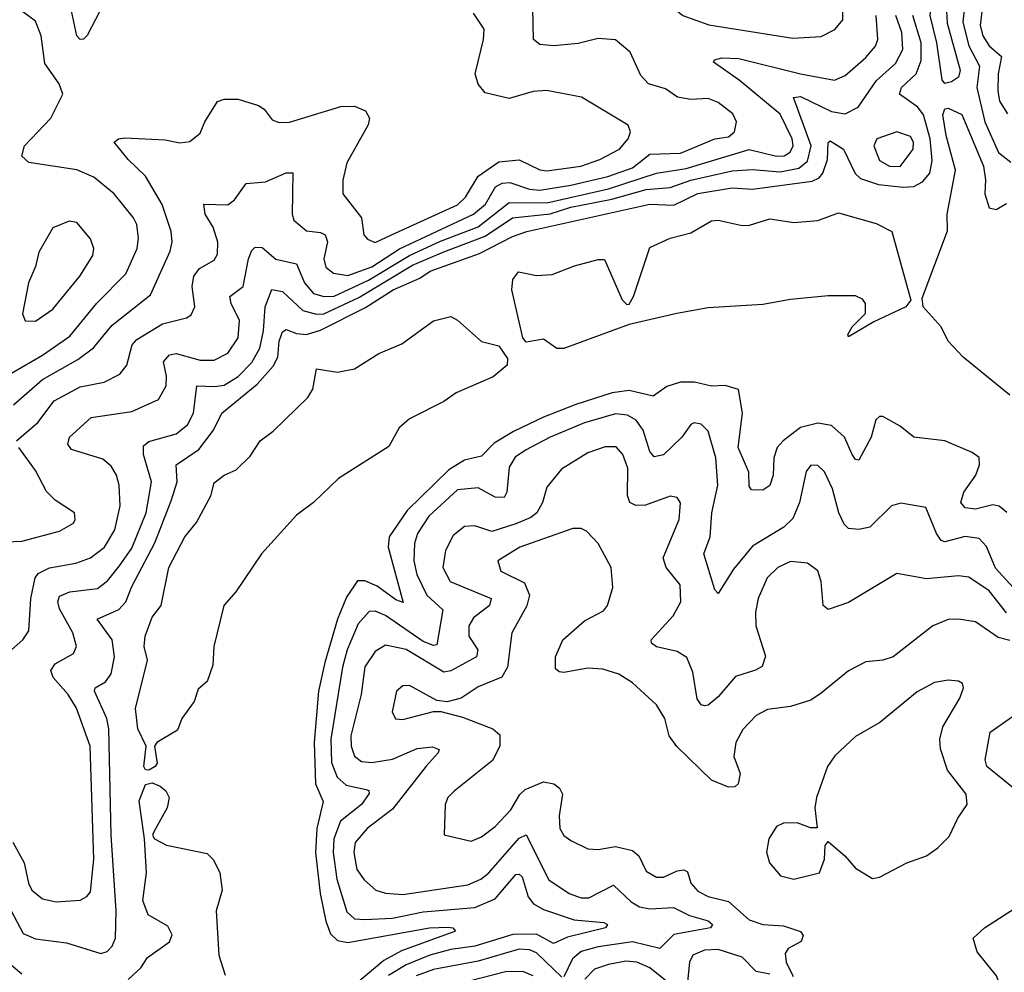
# Model space of a CAD drawing. Extents: x 1771496 to 1971148, y 471553 to 643630.
# Tile 547 of 656: x 1859439 to 1862309, y 633215 to 635992. Entities that reach past the tile are written whole.
import ezdxf

# ---------------------------------------------------------------- set-up
doc = ezdxf.new("R2010")
doc.units = 0

msp = doc.modelspace()

# ---------------------------------------------------------------- linework, layer by layer
at = {"layer": '0CON10XD'}
for points in [[(1861691.9, 635938.1), (1861775, 635943.8), (1861815, 635963.3), (1861837.8, 635992.2), (1861838.5, 636015), (1861825.4, 636055), (1861756, 636125), (1861738.8, 636175), (1861685, 636264), (1861649.7, 636309.7), (1861627, 636323), (1861614.2, 636315.8), (1861586.9, 636265), (1861566.9, 636245), (1861465, 636188.2), (1861442.2, 636167.8), (1861385.5, 636095), (1861350, 636035), (1861351.2, 636021.2), (1861371.2, 636005), (1861447.4, 635977.4), (1861691.9, 635938.1)], [(1862135, 635806.5), (1862127.4, 635817.4), (1862112, 635925), (1862092.4, 636005), (1862098.7, 636075), (1862073.5, 636176.5), (1862075, 636206), (1862085, 636201.4), (1862112.6, 636142.6), (1862146.2, 636095), (1862138.9, 636035), (1862141.9, 635981.9), (1862180.1, 635845), (1862175.3, 635824.7), (1862155, 635811.6), (1862135, 635806.5)], [(1859415, 634962.4), (1859505, 635014.8), (1859585, 635070.2), (1859663.8, 635166.2), (1859748.1, 635251.9), (1859780.7, 635325), (1859785.3, 635355), (1859779.7, 635395), (1859770.3, 635415), (1859713.8, 635485), (1859655, 635533.3), (1859605.5, 635554.5), (1859465, 635575.7), (1859444.4, 635594.4), (1859452.5, 635625), (1859529.2, 635705), (1859564.4, 635775), (1859553.5, 635805), (1859511.4, 635865), (1859501.6, 635945), (1859485, 635987.8), (1859365, 636076.9)], [(1859685, 636041.5), (1859635, 635946.7), (1859625, 635935.5), (1859615, 635934.6), (1859605.4, 635945.4), (1859581.6, 636055)], [(1862195.7, 636055), (1862187.7, 635985), (1862205, 635915.9), (1862236.7, 635856.7), (1862228.7, 635795), (1862251.8, 635695), (1862291.4, 635605), (1862327.3, 635577.3)], [(1859415, 634155.6), (1859447.8, 634185), (1859465, 634211.2), (1859471.4, 634305), (1859484, 634365), (1859492.2, 634377.8), (1859525, 634394.8), (1859601.9, 634408.1), (1859645, 634423.7), (1859685.3, 634455), (1859716.1, 634505), (1859731.1, 634575), (1859728.8, 634635), (1859721.1, 634665), (1859705, 634690.5), (1859681.3, 634711.3), (1859589.3, 634739.3), (1859579.2, 634755), (1859583.5, 634775), (1859647.1, 634832.9), (1859765, 634850.3), (1859843.1, 634885), (1859865.8, 634925), (1859866.9, 634953.1), (1859857.9, 634995), (1859875, 635015.8), (1859895, 635019.4), (1859965, 635000.2), (1860005, 635000.2), (1860045, 635020), (1860075.4, 635065.4), (1860079.7, 635115), (1860054.8, 635165), (1860051.6, 635185), (1860090, 635215), (1860105.6, 635295), (1860115, 635320), (1860125, 635329.6), (1860145, 635328.2), (1860185, 635293.9), (1860245, 635280.9), (1860268.5, 635225), (1860295, 635194.4), (1860325, 635185.5), (1860355, 635186.5), (1860455, 635233.3), (1860575, 635304.5), (1860665, 635347), (1860775, 635388.5), (1860865, 635459.4), (1860975, 635458.1), (1861155, 635498.9), (1861295, 635544.7), (1861381.6, 635558.4), (1861565, 635614.3), (1861645, 635594.6), (1861666.9, 635595), (1861684.2, 635605.8), (1861692.9, 635625), (1861690.5, 635645), (1861655, 635716.5), (1861536.3, 635816.3), (1861461.4, 635868.6), (1861463.8, 635875), (1861485, 635881.6), (1861535, 635879.3), (1861715, 635834.5), (1861813.5, 635816.5), (1861845, 635829.7), (1861905, 635881.7), (1861933.6, 635915), (1861940.5, 635935), (1861935.2, 636005)], [(1859418.8, 633595), (1859451.3, 633535), (1859464.2, 633475), (1859474.1, 633455), (1859505, 633429.3), (1859545, 633420.6), (1859615, 633425.9), (1859634, 633436), (1859645, 633450.5), (1859655.1, 633545), (1859643.7, 633875), (1859604, 633985), (1859580, 634025), (1859535.8, 634075), (1859529.7, 634095), (1859541.8, 634115), (1859595.5, 634145), (1859604.6, 634165), (1859593.2, 634205), (1859554.7, 634275.3), (1859550, 634295), (1859555, 634312.1), (1859585, 634324.8), (1859665.5, 634334.5), (1859695, 634356.4), (1859729.2, 634400.8), (1859765, 634451.4), (1859807.6, 634555), (1859822.7, 634645), (1859799.3, 634725), (1859799.5, 634750.5), (1859815, 634763.1), (1859894.5, 634785.5), (1859928.2, 634811.8), (1859944.8, 634845.2), (1859954.5, 634925.5), (1860007.4, 634922.6), (1860035, 634927.2), (1860075, 634952), (1860115, 634993.3), (1860138.7, 635035), (1860149.3, 635085), (1860153.7, 635155), (1860173.9, 635206.1), (1860205, 635199.7), (1860264.3, 635144.3), (1860303.7, 635133.7), (1860325, 635134.5), (1860427.5, 635182.5), (1860583.3, 635276.6), (1860674.7, 635315.3), (1860795, 635361.2), (1860875.1, 635414.9), (1860985, 635426.2), (1861045, 635445.8), (1861165, 635469.3), (1861265, 635497.7), (1861335, 635502.9), (1861395, 635524.5), (1861515, 635551.9), (1861575, 635556), (1861655, 635548.9), (1861710.2, 635559.8), (1861735, 635579.7), (1861745.5, 635625), (1861694.3, 635765.7), (1861715, 635768.6), (1861805, 635724.4), (1861845, 635718), (1861882.8, 635737.2), (1861935.7, 635815), (1861991.3, 635865), (1862012.6, 635905), (1862010.4, 635955), (1861993, 636005)], [(1859420.3, 634869.7), (1859505, 634943.3), (1859608.1, 635001.9), (1859653.8, 635036.2), (1859707.8, 635102.2), (1859819.7, 635190.3), (1859877.5, 635317.5), (1859883.1, 635345), (1859880.5, 635375), (1859853.8, 635453.8), (1859805, 635536.1), (1859754.6, 635584.6), (1859714.4, 635635), (1859726.2, 635645), (1859745, 635648.2), (1859862.4, 635642.4), (1859905, 635633.6), (1859935, 635636.9), (1859965, 635661.2), (1859978.6, 635695), (1860015, 635754.2), (1860035, 635760.5), (1860075, 635760.5), (1860135, 635742.2), (1860151.5, 635731.5), (1860175, 635700), (1860195, 635692.5), (1860225, 635693.8), (1860375, 635739.7), (1860415, 635740.7), (1860446.6, 635726.6), (1860458.6, 635705), (1860454.5, 635685.5), (1860392.5, 635575), (1860380.5, 635525), (1860380.5, 635485), (1860434.7, 635415), (1860441.8, 635365), (1860452.7, 635352.7), (1860475, 635343.1), (1860522.7, 635365), (1860715, 635452.8), (1860738.4, 635475), (1860775, 635535.8), (1860835, 635578), (1860895, 635584.3), (1860954.9, 635554.9), (1860975, 635551.3), (1861074.3, 635565), (1861129.4, 635585), (1861186.9, 635615), (1861211.8, 635645), (1861218.9, 635665), (1861212, 635685), (1861076.2, 635766.2), (1860973.8, 635786.2), (1860935, 635783.1), (1860865, 635762.9), (1860795, 635779.4), (1860774.7, 635804.7), (1860766.1, 635835), (1860790.9, 635935), (1860792.9, 635965), (1860761.1, 636011.1)], [(1859429.6, 634765), (1859491.9, 634818.1), (1859538.8, 634881.2), (1859615, 634922), (1859685, 634935.8), (1859730.7, 634959.3), (1859751.3, 634985), (1859766.9, 635045), (1859780.3, 635059.7), (1859855, 635106.2), (1859925, 635122.9), (1859938.2, 635131.8), (1859948.9, 635155), (1859941.4, 635215), (1859946.2, 635245), (1859963, 635267), (1860005, 635290.9), (1860015, 635308.8), (1860016.3, 635343.6), (1860002.5, 635387.5), (1859979.1, 635425), (1859975.6, 635454.4), (1860045, 635452.7), (1860065, 635466.9), (1860098.8, 635515), (1860155, 635520), (1860215, 635545.7), (1860235, 635546.2), (1860232.9, 635425), (1860238.1, 635408.1), (1860275, 635376.6), (1860315, 635372.2), (1860329.3, 635365), (1860335.6, 635345), (1860325.2, 635295), (1860331.4, 635271.4), (1860353.2, 635253.2), (1860395, 635246.5), (1860465, 635272.2), (1860545.6, 635324.4), (1860761.5, 635425), (1860796.4, 635455), (1860825.1, 635504.9), (1860845, 635516), (1860867.5, 635517.5), (1860925, 635498.6), (1860955, 635495.8), (1861045, 635509.5), (1861153.2, 635535), (1861225, 635560.3), (1861275, 635600.7), (1861365, 635603.7), (1861464.5, 635645.5), (1861505, 635651), (1861521.8, 635665), (1861527.8, 635695), (1861517.6, 635717.6), (1861475, 635751.3), (1861445, 635762.5), (1861395, 635760), (1861356.5, 635766.5), (1861321.2, 635791.2), (1861271.9, 635805), (1861249.2, 635829.2), (1861217.8, 635897.8), (1861175, 635933.8), (1861125, 635937.8), (1861067, 635923), (1860996, 635916), (1860955, 635919.6), (1860936.7, 635935), (1860934.2, 636025)], [(1862013.8, 635503.8), (1862045, 635505.9), (1862070.5, 635519.5), (1862091.3, 635545), (1862098.3, 635581.7), (1862092.9, 635645), (1862073.5, 635715), (1862057, 635737), (1862002.9, 635775), (1862009.2, 635795), (1862052, 635835), (1862066.5, 635873.5), (1862066.7, 635925), (1862042.5, 636005)], [(1862243.4, 636016.6), (1862238.4, 635975), (1862246.2, 635945), (1862265, 635916.1), (1862300.8, 635885), (1862290.6, 635835), (1862289.4, 635785), (1862295, 635754.5), (1862317.6, 635717.6)], [(1862325, 634898.3), (1862188.4, 635008.4), (1862145.5, 635055.5), (1862125, 635097.3), (1862071.9, 635155), (1862069.5, 635180.5), (1862143, 635377), (1862141.7, 635425), (1862166.2, 635553.8), (1862139.1, 635655), (1862130, 635715), (1862135, 635732.2), (1862145, 635734), (1862185, 635715.9), (1862248.5, 635565), (1862254.3, 635525.7), (1862251.5, 635485), (1862264.2, 635444.2), (1862285, 635438.8), (1862315, 635456.2)], [(1862005, 635564.8), (1862043.3, 635615), (1862044.3, 635635), (1862035, 635652), (1861995, 635665.8), (1861936.7, 635645), (1861928.5, 635625), (1861945, 635581.8), (1861974.4, 635565), (1862005, 635564.8)], [(1859395, 633430), (1859449, 633329), (1859485, 633312.6), (1859575, 633301.5), (1859675, 633270), (1859693.6, 633276.4), (1859707.9, 633292.1), (1859717.9, 633315), (1859719.5, 633395), (1859705.2, 633615), (1859698.8, 633925), (1859692.7, 633955), (1859656.7, 634035), (1859658.5, 634045), (1859688.3, 634061.7), (1859704.8, 634085.2), (1859714.8, 634135), (1859708.4, 634185), (1859664.4, 634245), (1859727.4, 634272.6), (1859747.5, 634295), (1859765, 634340.4), (1859832.5, 634467.5), (1859880.4, 634589.6), (1859897.4, 634645), (1859894.5, 634695), (1859960.3, 634739.7), (1860003.9, 634796.1), (1860027.9, 634845), (1860130.4, 634929.6), (1860177.4, 634982.6), (1860191.5, 635008.5), (1860194.9, 635055), (1860205, 635082.9), (1860215, 635089.6), (1860245, 635077.4), (1860274.8, 635074.8), (1860315, 635087.2), (1860446.9, 635153.1), (1860526.9, 635205), (1860605, 635239.1), (1860635, 635258.8), (1860778.8, 635311.2), (1860875, 635360.8), (1860916.7, 635375), (1861275, 635454.4), (1861345, 635451.5), (1861415, 635486), (1861515, 635502.5), (1861575, 635498.8), (1861748.6, 635521.4), (1861768.8, 635531.2), (1861779.8, 635545), (1861792.9, 635585), (1861795.5, 635634.5), (1861801.1, 635638.9), (1861840.3, 635615), (1861874.3, 635544.3), (1861889.3, 635529.3), (1861941.8, 635511.8), (1862013.8, 635503.8)], [(1861025, 635033.8), (1861004.1, 635034.1), (1860965, 635060.8), (1860915, 635052), (1860905.7, 635065), (1860873.3, 635205), (1860875.9, 635235), (1860892.5, 635257.5), (1860945, 635247), (1860990.8, 635249.2), (1861055.8, 635275), (1861125, 635293.5), (1861143.1, 635293.1), (1861195, 635176.2), (1861208.3, 635161.7), (1861215, 635163.3), (1861228.1, 635185), (1861275, 635327.9), (1861334.4, 635355), (1861395, 635370.8), (1861455, 635405.9), (1861475, 635407.9), (1861545, 635392.8), (1861566.3, 635393.7), (1861625, 635411.7), (1861695, 635401.1), (1861765, 635407.3), (1861825, 635429.3), (1861935, 635398.4), (1861981.2, 635375), (1862036.7, 635175), (1862022, 635155), (1861928.8, 635111.2), (1861855, 635067.5), (1861852.9, 635075), (1861865, 635097.1), (1861903.9, 635136.1), (1861903.9, 635165), (1861895, 635177.9), (1861875, 635187.7), (1861795, 635187.1), (1861685, 635177.1), (1861605, 635161.9), (1861445, 635152.7), (1861354, 635136), (1861215, 635103.8), (1861025, 635033.8)], [(1859485, 635113.3), (1859535, 635148.1), (1859613.6, 635245), (1859651.8, 635305), (1859654.5, 635325), (1859645, 635353.8), (1859605, 635401.1), (1859582.5, 635405), (1859535, 635385.7), (1859494.4, 635315), (1859485, 635273.3), (1859464.5, 635225), (1859447.1, 635135), (1859454.3, 635114.3), (1859485, 635113.3)], [(1859815, 633804.2), (1859805, 633806), (1859800.5, 633815), (1859807.1, 633875), (1859782.8, 633925), (1859775.7, 633984.3), (1859811.6, 634125), (1859801.7, 634165), (1859804.8, 634195.2), (1859825, 634250.9), (1859850.5, 634285), (1859873.4, 634395), (1859919.8, 634485), (1859953.5, 634526.5), (1859995.7, 634604.3), (1860005, 634642.5), (1860034.7, 634665), (1860069.8, 634680.2), (1860110.2, 634719.8), (1860139.7, 634765), (1860177.1, 634792.9), (1860278.7, 634891.3), (1860292.6, 634915), (1860303.3, 634975), (1860365, 634964.7), (1860415, 634974.2), (1860485, 635019.1), (1860552.1, 635047.9), (1860645, 635114.8), (1860695, 635127.2), (1860715, 635116.8), (1860785, 635054.6), (1860835, 635042), (1860860.6, 635005), (1860859.4, 634985), (1860818.3, 634951.7), (1860711.2, 634905), (1860675, 634879.8), (1860575, 634828.8), (1860545, 634802.5), (1860515, 634748.1), (1860368.1, 634655), (1860295, 634584.5), (1860245, 634547.9), (1860143.7, 634435), (1860068.4, 634325), (1860034, 634285), (1860004.1, 634165), (1860001.1, 634111.1), (1859985, 634062.9), (1859958.8, 634041.2), (1859946.9, 634005), (1859911.1, 633955), (1859898.3, 633921.7), (1859838, 633885), (1859832, 633875), (1859839.2, 633825), (1859833.8, 633815), (1859815, 633804.2)], [(1862315.7, 634555.7), (1862294.2, 634574.2), (1862275, 634578.1), (1862224.4, 634565.6), (1862195, 634569.1), (1862181.6, 634585), (1862191.2, 634615), (1862226.1, 634665), (1862236.5, 634695), (1862235, 634715.8), (1862215, 634730.6), (1862135, 634764.3), (1862045, 634775.7), (1862005, 634807.5), (1861955, 634836), (1861945, 634835.8), (1861934.5, 634825.5), (1861920.4, 634775), (1861885, 634708.1), (1861875, 634710.5), (1861865, 634724.5), (1861842.5, 634775), (1861805, 634809.2), (1861765, 634815.8), (1861715, 634803.9), (1861663.8, 634765), (1861647, 634745), (1861637.2, 634715), (1861635.2, 634664.8), (1861625, 634634.4), (1861605, 634621.1), (1861572.2, 634622.2), (1861565, 634632.5), (1861563.7, 634673.6), (1861533, 634745), (1861545.3, 634845), (1861534.3, 634914.3), (1861495, 634926.2), (1861455, 634923.8), (1861405.7, 634935.7), (1861365.3, 634935.3), (1861325, 634922.9), (1861285, 634894.5), (1861215, 634911.6), (1861165.5, 634904.5), (1861059.3, 634870.7), (1860965, 634834.1), (1860878.2, 634791.8), (1860822, 634758), (1860785, 634720.4), (1860735, 634708.3), (1860689.5, 634680.5), (1860568.2, 634561.8), (1860515.2, 634485), (1860513, 634455), (1860556.6, 634293.4), (1860535, 634301), (1860480.8, 634340.8), (1860445, 634356.7), (1860423.7, 634356.3), (1860391.4, 634308.6), (1860365.4, 634244.6), (1860328.5, 634118.5)], [(1862335, 634337.2), (1862283.3, 634393.3), (1862256.4, 634456.4), (1862235, 634479.7), (1862195, 634485.6), (1862135, 634470), (1862124.5, 634474.5), (1862111.3, 634495), (1862080.4, 634570.4), (1862007.4, 634582.6), (1861980, 634575), (1861917, 634513), (1861885, 634506.6), (1861855, 634509.6), (1861842, 634522), (1861825.9, 634555), (1861807.8, 634625), (1861785, 634674), (1861765, 634692.5), (1861745, 634694.2), (1861731.1, 634675), (1861711.9, 634585), (1861691.9, 634538.1), (1861666.5, 634513.5), (1861575, 634458), (1861519.7, 634390.3), (1861475, 634319.2), (1861465, 634330.8), (1861433.3, 634435), (1861451.7, 634485), (1861456.3, 634555), (1861474, 634635), (1861467.4, 634715), (1861445, 634792.5), (1861425, 634813.1), (1861405, 634817.1), (1861395, 634812.5), (1861368.8, 634775), (1861315, 634723.6), (1861287.8, 634717.8), (1861275, 634733.3), (1861255.7, 634795.7), (1861235.3, 634825), (1861209.9, 634839.9), (1861175, 634843), (1861085, 634817), (1860985, 634775.6), (1860912.6, 634737.4), (1860883.1, 634716.9), (1860865, 634687.5), (1860858.8, 634615), (1860850.8, 634599.2), (1860825, 634600.2), (1860775, 634627.3), (1860715, 634622.3), (1860631.7, 634545), (1860598.4, 634495), (1860589.8, 634465), (1860587.8, 634415), (1860595.9, 634375), (1860625.2, 634315), (1860672.3, 634272.3), (1860655, 634170.4), (1860645, 634168), (1860615, 634179.9), (1860505, 634255.2), (1860475, 634268.1), (1860457.3, 634267.3), (1860425, 634231.1), (1860393.4, 634155), (1860379.7, 634105), (1860346, 633895), (1860347.4, 633827.4), (1860364.2, 633784.2), (1860390.7, 633760.7), (1860448.3, 633748.3), (1860456.2, 633745), (1860457.1, 633737.1), (1860435.2, 633705), (1860374.1, 633655.9), (1860354.4, 633605), (1860352.3, 633565), (1860362.7, 633487.3), (1860391.9, 633391.9), (1860415, 633371.3), (1860445, 633369.8), (1860525, 633373.5), (1860615, 633392), (1860765, 633404.6), (1860825, 633429.4), (1860885, 633500.4), (1860895, 633501.1), (1860903.4, 633493.4), (1860921, 633435), (1860936.4, 633415), (1860965, 633398.2), (1861055, 633368.3), (1861141.1, 633361.1), (1861152, 633355), (1861145.8, 633345), (1861035, 633318.1), (1860995, 633299.2), (1860945, 633326.5), (1860875.9, 633325.9), (1860765, 633291.4), (1860695, 633282.1), (1860634.5, 633265.6), (1860565, 633236.9), (1860513.6, 633206.4)], [(1859375, 634469.4), (1859445, 634472.7), (1859555, 634501.5), (1859595, 634524.3), (1859600.6, 634535), (1859598.6, 634555), (1859542.1, 634592.1), (1859516.7, 634616.7), (1859485, 634678.6), (1859436.1, 634745)], [(1862315, 634263.2), (1862265, 634327.6), (1862205, 634367.1), (1862175, 634371.2), (1862082.1, 634362.1), (1861995, 634377.5), (1861855, 634293.3), (1861795, 634272.9), (1861781.1, 634285), (1861775.3, 634355), (1861765, 634385.6), (1861735, 634407.7), (1861685, 634412.7), (1861648.2, 634395), (1861617.7, 634365), (1861591.6, 634305), (1861583.4, 634265), (1861584.6, 634225.4), (1861613, 634137), (1861603.3, 634106.7), (1861583.6, 634096.4), (1861525, 634078.2), (1861475, 634018.9), (1861445, 633993.8), (1861435, 633992.1), (1861425, 633995.6), (1861413.1, 634013.1), (1861400.3, 634090.3), (1861383.2, 634133.2), (1861355, 634150.8), (1861295, 634163.8), (1861280, 634175), (1861279.2, 634185), (1861343.9, 634255), (1861365.9, 634295), (1861363.9, 634345), (1861322.9, 634395), (1861314, 634424), (1861360.8, 634535), (1861364.4, 634584.4), (1861355, 634599.2), (1861335, 634603.3), (1861263.1, 634576.9), (1861235, 634576.2), (1861216.9, 634585), (1861210.3, 634605), (1861211.1, 634685), (1861196.6, 634725), (1861177, 634747), (1861145, 634747.4), (1861095, 634729.7), (1861017.8, 634682.2), (1860975, 634630), (1860962.6, 634585), (1860945.9, 634555), (1860928.9, 634541.1), (1860885, 634522.4), (1860815, 634500), (1860765, 634516.8), (1860735, 634514.6), (1860701.7, 634488.3), (1860680, 634445), (1860672.2, 634395), (1860693.4, 634355), (1860813.1, 634305), (1860808.4, 634285), (1860761.1, 634248.9), (1860748, 634225), (1860747.6, 634195), (1860774.3, 634155), (1860770.4, 634135), (1860695, 634093.8), (1860675, 634090.3), (1860565, 634156.2), (1860505, 634169.4), (1860475, 634150.8), (1860445, 634105.6), (1860433.9, 634025), (1860403.8, 633905), (1860404.5, 633874.5), (1860415, 633845.5), (1860435, 633830), (1860465, 633826.7), (1860525, 633836.5), (1860597.6, 633867.6), (1860642.3, 633872.3), (1860661.4, 633865), (1860658.9, 633855), (1860623.4, 633816.6), (1860525, 633691.3), (1860451.3, 633635), (1860416.4, 633593.6), (1860412.4, 633565), (1860421.7, 633515), (1860443.1, 633485), (1860477.1, 633455), (1860505, 633445.8), (1860555, 633442.4), (1860745, 633470.2), (1860783.1, 633486.9), (1860805, 633504.3), (1860895, 633606.6), (1860915, 633616.2), (1860980.6, 633485), (1861040, 633445), (1861075, 633432.5), (1861097.6, 633432.4), (1861169.5, 633469.5), (1861220.6, 633420.6), (1861245, 633406.7), (1861275, 633400.8), (1861344.2, 633404.2), (1861391.3, 633381.3), (1861445.7, 633365.7), (1861458.2, 633355), (1861452.5, 633345), (1861345, 633325.9), (1861304.8, 633285.2), (1861225, 633304.4), (1861125, 633289.4), (1861075, 633275.7), (1861050, 633255), (1861025, 633202.5)], [(1862325, 634182.9), (1862291.3, 634191.3), (1862225, 634236.6), (1862175.3, 634245.3), (1862145, 634243.6), (1862100, 634225), (1861985, 634135.4), (1861955, 634125.6), (1861905, 634120.4), (1861855, 634094.5), (1861775, 634029.5), (1861745, 634008.5), (1861685, 633990), (1861618.8, 633981.2), (1861585, 633964.4), (1861546.4, 633923.6), (1861526.2, 633885), (1861520.4, 633845), (1861538.8, 633795), (1861533.1, 633765), (1861523.6, 633756.4), (1861505, 633755.4), (1861455, 633775.3), (1861354, 633874), (1861332.1, 633905), (1861319.6, 633955), (1861295.2, 633995.2), (1861225, 634059.6), (1861185, 634084.6), (1861138.9, 634098.9), (1861095, 634102.1), (1861025, 634089.4), (1861011.1, 634091.1), (1861000.5, 634100.5), (1861000, 634135), (1861021.8, 634185), (1861085, 634239.6), (1861140.5, 634269.5), (1861152.2, 634285), (1861167.6, 634337.6), (1861162.5, 634395), (1861124.6, 634465), (1861091, 634501), (1861075, 634508.8), (1861050.7, 634509.3), (1860896.7, 634455), (1860832.5, 634415), (1860841.4, 634385), (1860910.5, 634350.5), (1860924.2, 634315), (1860916.6, 634283.4), (1860873.1, 634205), (1860860.8, 634105), (1860844.4, 634075.6), (1860775, 634047.3), (1860725, 634014.4), (1860685, 634004.2), (1860655, 634008.1), (1860575, 634051.2), (1860555, 634050.5), (1860536.7, 634035), (1860524.5, 633974.5), (1860534.4, 633954.4), (1860555, 633952.5), (1860645, 633975.7), (1860665.9, 633975.9), (1860729.5, 633959.5), (1860817.5, 633925), (1860838, 633908), (1860838.4, 633875), (1860816.9, 633833.1), (1860705, 633743.6), (1860686.5, 633725), (1860678.5, 633705), (1860676.2, 633616.2), (1860755, 633597.5), (1860785, 633610), (1860825, 633640.4), (1860870.5, 633689.5), (1860896.3, 633733.7), (1860911.8, 633748.2), (1860965, 633770.5), (1860995.6, 633765), (1861012.3, 633752.3), (1861021.2, 633735), (1861011.5, 633671.5), (1861013.1, 633635), (1861024.7, 633614.7), (1861045, 633599.5), (1861095, 633575.5), (1861125, 633573.8), (1861175, 633581.9), (1861225, 633570.3), (1861243.3, 633555), (1861265, 633510), (1861295, 633493.2), (1861315, 633492.4), (1861355, 633511.6), (1861375, 633514.6), (1861385, 633508.1), (1861395.3, 633475), (1861415, 633451.6), (1861445, 633436.3), (1861505, 633421.8), (1861565, 633368.2), (1861605, 633354.8), (1861665, 633351.3), (1861714.5, 633334.5), (1861722.7, 633322.7), (1861716.9, 633305), (1861678.6, 633285), (1861670, 633270), (1861672.7, 633245), (1861692.8, 633202.8)], [(1860328.5, 634118.5), (1860309.5, 634035), (1860297, 633885), (1860301.2, 633765), (1860323.4, 633713.4), (1860305.1, 633634.9), (1860300.7, 633565), (1860314.4, 633445), (1860330.5, 633365), (1860345, 633327.8), (1860365, 633308), (1860395, 633302.6), (1860633.3, 633345), (1860687.2, 633347.2), (1860701.2, 633345), (1860708.8, 633335), (1860551.6, 633278.4), (1860500.2, 633249.8), (1860396.7, 633163.2)], [(1861695, 633486.9), (1861770, 633505), (1861784.3, 633545), (1861786.7, 633585), (1861795, 633596.7), (1861844.2, 633555), (1861875, 633519.4), (1861925, 633489.2), (1861945, 633492.9), (1862025, 633534.5), (1862082, 633555), (1862115, 633578.1), (1862148.4, 633611.6), (1862173.6, 633665), (1862200.9, 633705), (1862197.3, 633735), (1862143.1, 633805), (1862122.7, 633867.3), (1862120.4, 633895), (1862129.2, 633930.8), (1862179.4, 634015), (1862190, 634045), (1862187.1, 634057.1), (1862175, 634063.8), (1862145, 634067.1), (1862105, 634060.6), (1862055, 634033.5), (1861945.9, 633944.1), (1861875, 633902.7), (1861815, 633846.9), (1861793.2, 633815), (1861761.5, 633725), (1861756.7, 633695), (1861763.3, 633636.7), (1861743.8, 633636.2), (1861705, 633651.4), (1861665, 633650), (1861645, 633640), (1861622.2, 633605), (1861615.9, 633565.9), (1861624.4, 633535), (1861656.4, 633496.4), (1861695, 633486.9)], [(1862366.9, 633726.9), (1862257.4, 633815), (1862252.9, 633835), (1862267.3, 633915), (1862488.7, 634071.3)], [(1859755, 633194.3), (1859792, 633228), (1859811, 633259), (1859875.3, 633304.7), (1859883.1, 633325), (1859870, 633350), (1859813.2, 633383.2), (1859797.5, 633425), (1859807.8, 633505), (1859802.5, 633605), (1859787.3, 633715), (1859805, 633763.1), (1859825, 633768.1), (1859848.3, 633758.3), (1859864.5, 633744.5), (1859874.3, 633725), (1859868.6, 633695), (1859829.2, 633625), (1859826, 633615), (1859831.2, 633605), (1859866.2, 633586.2), (1859985, 633561.8), (1860003.6, 633543.6), (1860021.5, 633505), (1860029.1, 633455), (1860011.2, 633395), (1860018.9, 633265), (1860037.4, 633207.4)], [(1862341.1, 632821.1), (1862219.5, 632869.5), (1862207.5, 632885), (1862197.5, 632915), (1862216.1, 632943.9), (1862276.7, 632985), (1862290, 633015), (1862287.7, 633092.3), (1862300, 633135), (1862294.2, 633185), (1862285.8, 633205), (1862230, 633275), (1862218, 633315), (1862250.8, 633345), (1862355, 633411.9)], [(1861019.2, 633200.8), (1860945, 633272.1), (1860925, 633280.7), (1860895, 633282.8), (1860775, 633247.5), (1860645, 633223.3), (1860594.7, 633205)], [(1861625, 633210.3), (1861585, 633217.6), (1861545, 633259.8), (1861475, 633282.1), (1861435, 633280.4), (1861401.2, 633265), (1861391.1, 633245), (1861385, 633188)], [(1859385, 633261.2), (1859445, 633211.4)], [(1861325, 633189.1), (1861275, 633228.3), (1861237.1, 633245), (1861205, 633247.7), (1861155, 633238.3), (1861113.9, 633225), (1861085.6, 633195)], [(1860935, 633204.8), (1860905, 633218.1), (1860855, 633216.5), (1860654.3, 633165.7)]]:
    msp.add_lwpolyline(points, dxfattribs=at)

doc.saveas('drawing.dxf')
